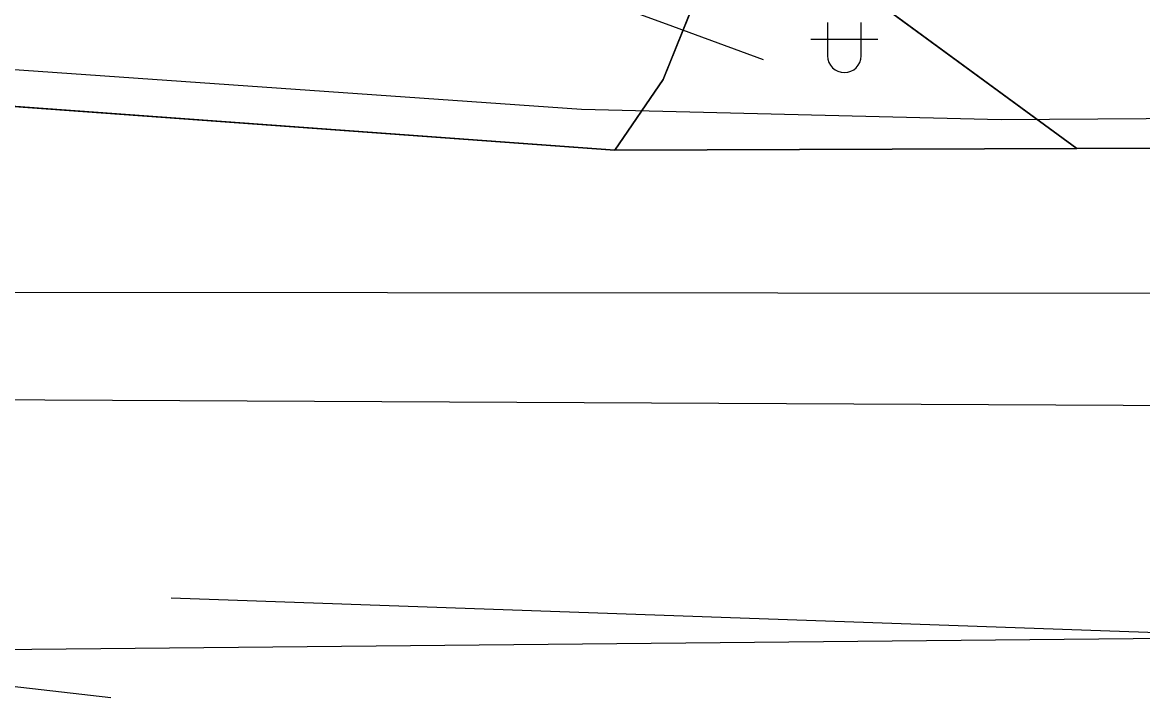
# Model space of a CAD drawing. Extents: x -706130 to -698555, y -971544 to -967260.
# Drawn here: x -705024.67 to -704991.23, y -969582.41 to -969561.99 of the extents above; entities that cross this region are included whole.
import ezdxf

# ---------------------------------------------------------------- set-up
doc = ezdxf.new("R2010")
doc.units = 0
for name, color, linetype in [('CHKO_Luzicke hory hranice S', 7, 'Continuous'), ('KN_Hranice_parcel', 7, 'Continuous'), ('KN_Hranice_parcel_vnitrni_kresba', 7, 'Continuous'), ('KN_Parcelni cisla_sipky', 7, 'Continuous'), ('KN_Polygon parcely', 7, 'Continuous'), ('KN_POZEMKY_14_OSTATNI PLOCHA', 7, 'Continuous'), ('KN_POZEMKY_7_TTP', 7, 'Continuous'), ('KN_VYUZITI_16_ostatni plocha_silnice', 7, 'Continuous'), ('KN_VYUZITI_27_ostatni plocha_neplodna puda', 7, 'Continuous'), ('KN_Značky kultur', 7, 'Continuous'), ('Komunikace I třídy osy S', 7, 'Continuous'), ('Plochy doprava silniční - silnice I třídy S', 7, 'Continuous'), ('Plochy verejnych prostranstvi - komunikace ostatni S', 7, 'Continuous'), ('Regulační bloky zastavěné S', 7, 'Continuous'), ('VÝŠKOPIS_vrstevnice doplňková', 7, 'Continuous'), ('VÝŠKOPIS_vrstevnice zesílená', 7, 'Continuous'), ('Zastavene uzemi N', 7, 'Continuous'), ('Zastavene uzemi plochy N', 7, 'Continuous')]:
    doc.layers.add(name, color=color, linetype=linetype)

msp = doc.modelspace()

# ---------------------------------------------------------------- linework, layer by layer
at = {"layer": 'CHKO_Luzicke hory hranice S'}
msp.add_lwpolyline([(-705222.77, -969559.43), (-705222.77, -969559.43), (-705179.7, -969562.41), (-705159.06, -969562.73), (-705140, -969562.22), (-705056.49, -969562.59), (-705049.3, -969562.73), (-705006.98, -969565.81), (-704993.19, -969565.76), (-704968.76, -969565.67), (-704964.77, -969565.65), (-704885.01, -969565.47)], dxfattribs=at)
at = {"layer": 'KN_Hranice_parcel'}
for p, q in [((-704993.19, -969565.76), (-705003.93, -969557.88)), ((-705004.41, -969560.88), (-705005.54, -969563.7)), ((-705049.3, -969562.73), (-705006.98, -969565.81)), ((-705005.54, -969563.7), (-705006.98, -969565.81)), ((-705006.98, -969565.81), (-704993.19, -969565.76)), ((-704968.76, -969565.67), (-704993.19, -969565.76))]:
    msp.add_line(p, q, dxfattribs=at)
at = {"layer": 'KN_Hranice_parcel_vnitrni_kresba'}
for p, q in [((-704964.86, -969570.11), (-705044.92, -969570.05)), ((-705041.39, -969580.89), (-704965.58, -969580.14))]:
    msp.add_line(p, q, dxfattribs=at)
msp.add_lwpolyline([(-705220.39, -969558.69), (-705180.99, -969561.41), (-705159.25, -969561.41), (-705142.79, -969561.26), (-705057.25, -969561.39), (-705049.4, -969561.69), (-705007.98, -969564.58), (-704995.45, -969564.89), (-704972.36, -969564.73)], dxfattribs=at)
at = {"layer": 'KN_Parcelni cisla_sipky'}
for p, q in [((-705005.25, -969562.11), (-705008.07, -969561.084)), ((-705002.55, -969563.11), (-705005.25, -969562.11))]:
    msp.add_line(p, q, dxfattribs=at)
at = {"layer": 'KN_Polygon parcely'}
for points in [[(-705044.18, -969523.67), (-705042.71, -969524.71), (-705027.17, -969535.68), (-705026, -969536.68), (-705025.29, -969537.2), (-705009.64, -969547.95), (-705006.71, -969549.95), (-705005.14, -969551.95), (-705004.18, -969554.85), (-705003.93, -969557.88), (-704993.19, -969565.76), (-704968.76, -969565.67), (-704982.48, -969557.83), (-705016.29, -969534.8), (-705040.1, -969519.7), (-705076.09, -969498.44), (-705082.27, -969495.28), (-705131.57, -969479.91), (-705123.86, -969488.76), (-705120.48, -969489.13), (-705100.16, -969494.65), (-705079.27, -969503.37), (-705060.81, -969512.91), (-705048.73, -969520.47)], [(-705003.93, -969557.88), (-705004.41, -969560.88), (-705005.54, -969563.7), (-705006.98, -969565.81), (-704993.19, -969565.76)]]:
    msp.add_lwpolyline(points, close=True, dxfattribs=at)
for points in [[(-705140, -969562.22), (-705056.49, -969562.59), (-705049.3, -969562.73), (-705006.98, -969565.81), (-705005.54, -969563.7), (-705004.41, -969560.88), (-705003.93, -969557.88), (-705021.07, -969546.2), (-705023.13, -969546.82), (-705038.37, -969555), (-705043.1, -969556.9), (-705049.12, -969557.75), (-705052.15, -969557.53), (-705055.12, -969556.92), (-705059.79, -969554.91), (-705072.53, -969547), (-705083.98, -969539.98), (-705086.69, -969536.97), (-705089.61, -969531.62)], [(-704885.01, -969565.47), (-704964.77, -969565.65), (-704968.76, -969565.67), (-704993.19, -969565.76), (-705006.98, -969565.81), (-705049.3, -969562.73), (-705048.07, -969564.36), (-705044.92, -969570.05), (-705043.14, -969573.26), (-705041.39, -969580.89), (-705040.03, -969586.84), (-705040.12, -969590.8), (-704966.03, -969590.96), (-704957.23, -969591.41)]]:
    msp.add_lwpolyline(points, dxfattribs=at)
at = {"layer": 'KN_POZEMKY_14_OSTATNI PLOCHA'}
for p, q in [((-705003.93, -969557.88), (-704993.19, -969565.76)), ((-704993.19, -969565.76), (-705003.93, -969557.88)), ((-705005.54, -969563.7), (-705004.41, -969560.88)), ((-705049.3, -969562.73), (-705006.98, -969565.81)), ((-705006.98, -969565.81), (-705005.54, -969563.7)), ((-704993.19, -969565.76), (-705006.98, -969565.81)), ((-705006.98, -969565.81), (-704993.19, -969565.76)), ((-704993.19, -969565.76), (-704968.76, -969565.67)), ((-704968.76, -969565.67), (-704993.19, -969565.76))]:
    msp.add_line(p, q, dxfattribs=at)
at = {"layer": 'KN_POZEMKY_7_TTP'}
for p, q in [((-705004.41, -969560.88), (-705005.54, -969563.7)), ((-705006.98, -969565.81), (-705049.3, -969562.73)), ((-705005.54, -969563.7), (-705006.98, -969565.81))]:
    msp.add_line(p, q, dxfattribs=at)
at = {"layer": 'KN_VYUZITI_16_ostatni plocha_silnice'}
for p, q in [((-704993.19, -969565.76), (-705003.93, -969557.88)), ((-705049.3, -969562.73), (-705006.98, -969565.81)), ((-705006.98, -969565.81), (-704993.19, -969565.76)), ((-704993.19, -969565.76), (-704968.76, -969565.67)), ((-704968.76, -969565.67), (-704993.19, -969565.76))]:
    msp.add_line(p, q, dxfattribs=at)
at = {"layer": 'KN_VYUZITI_27_ostatni plocha_neplodna puda'}
for p, q in [((-705003.93, -969557.88), (-704993.19, -969565.76)), ((-705005.54, -969563.7), (-705004.41, -969560.88)), ((-705006.98, -969565.81), (-705005.54, -969563.7)), ((-704993.19, -969565.76), (-705006.98, -969565.81))]:
    msp.add_line(p, q, dxfattribs=at)
at = {"layer": 'KN_Značky kultur'}
for p, q in [((-705000.631, -969561.991), (-705000.631, -969562.992)), ((-704999.629, -969562.992), (-704999.629, -969561.991)), ((-705001.131, -969562.491), (-704999.129, -969562.491))]:
    msp.add_line(p, q, dxfattribs=at)
msp.add_arc((-705000.13, -969562.991), 0.5, 180, 359.9879, dxfattribs=at)
at = {"layer": 'Komunikace I třídy osy S'}
msp.add_lwpolyline([(-705232.856, -969572.781), (-705159.065, -969572.401), (-705050.163, -969573.142), (-704975.709, -969573.512), (-704902.922, -969574.623)], dxfattribs=at)
at = {"layer": 'Plochy doprava silniční - silnice I třídy S'}
for p, q in [((-704993.19, -969565.76), (-705006.98, -969565.81)), ((-704968.76, -969565.67), (-704993.19, -969565.76))]:
    msp.add_line(p, q, dxfattribs=at)
msp.add_lwpolyline([(-705006.98, -969565.81), (-705005.54, -969563.7), (-705004.41, -969560.88)], dxfattribs=at)
at = {"layer": 'Plochy verejnych prostranstvi - komunikace ostatni S'}
for p, q in [((-705005.54, -969563.7), (-705006.98, -969565.81)), ((-705006.98, -969565.81), (-704993.19, -969565.76)), ((-704993.19, -969565.76), (-704968.76, -969565.67))]:
    msp.add_line(p, q, dxfattribs=at)
msp.add_lwpolyline([(-705003.93, -969557.88), (-705004.41, -969560.88), (-705005.54, -969563.7)], dxfattribs=at)
at = {"layer": 'Regulační bloky zastavěné S'}
for p, q in [((-705005.54, -969563.7), (-705006.98, -969565.81)), ((-705006.98, -969565.81), (-704993.19, -969565.76)), ((-704993.19, -969565.76), (-705006.98, -969565.81)), ((-704993.19, -969565.76), (-704968.76, -969565.67)), ((-704968.76, -969565.67), (-704993.19, -969565.76))]:
    msp.add_line(p, q, dxfattribs=at)
for points in [[(-705003.93, -969557.88), (-705004.41, -969560.88), (-705005.54, -969563.7)], [(-705006.98, -969565.81), (-705005.54, -969563.7), (-705004.41, -969560.88)]]:
    msp.add_lwpolyline(points, dxfattribs=at)
at = {"layer": 'VÝŠKOPIS_vrstevnice doplňková'}
msp.add_lwpolyline([(-705020.226, -969579.181), (-704975.217, -969580.772), (-704947.24, -969581.315), (-704901.969, -969581.385), (-704856.941, -969579.859), (-704824.246, -969574.792), (-704800.382, -969567.987)], dxfattribs=at)
at = {"layer": 'VÝŠKOPIS_vrstevnice zesílená'}
msp.add_lwpolyline([(-705014.449, -969524.011), (-705020.421, -969527.625), (-705026.855, -969536.131), (-705027.664, -969539.747), (-705023.431, -969547.557), (-705043.263, -969566.225), (-705043.705, -969579.67), (-705022.032, -969582.165)], dxfattribs=at)
at = {"layer": 'Zastavene uzemi N'}
msp.add_lwpolyline([(-705140, -969562.22), (-705056.49, -969562.59), (-705049.3, -969562.73), (-705006.98, -969565.81), (-705005.54, -969563.7), (-705004.41, -969560.88), (-705003.93, -969557.88), (-705004.18, -969554.85), (-705005.14, -969551.95), (-705006.71, -969549.95), (-705009.64, -969547.95), (-705025.29, -969537.2), (-705026, -969536.68), (-705027.17, -969535.68), (-705042.71, -969524.71), (-705048.73, -969520.47), (-705060.81, -969512.91), (-705079.27, -969503.37), (-705100.16, -969494.65)], dxfattribs=at)
at = {"layer": 'Zastavene uzemi plochy N'}
msp.add_lwpolyline([(-705140, -969562.22), (-705056.49, -969562.59), (-705049.3, -969562.73), (-705006.98, -969565.81), (-705005.54, -969563.7), (-705004.41, -969560.88), (-705003.93, -969557.88), (-705004.18, -969554.85), (-705005.14, -969551.95), (-705006.71, -969549.95), (-705009.64, -969547.95), (-705025.29, -969537.2), (-705026, -969536.68), (-705027.17, -969535.68), (-705042.71, -969524.71), (-705048.73, -969520.47), (-705060.81, -969512.91), (-705079.27, -969503.37), (-705100.16, -969494.65)], dxfattribs=at)

doc.saveas('drawing.dxf')
